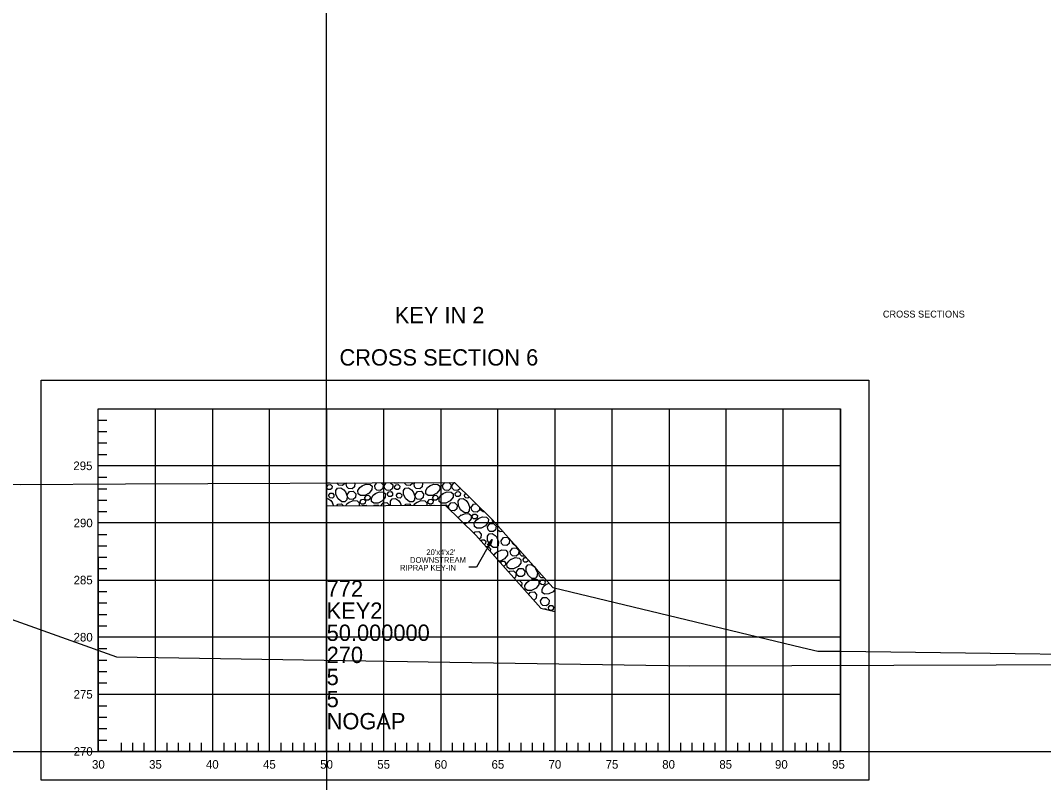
# Model space of a CAD drawing. Extents: x 1578769 to 1579225, y 724002 to 724828.
# Drawn here: x 1578864.8 to 1578954.4, y 724575.7 to 724642.4 of the extents above; entities that cross this region are included whole.
import ezdxf

# ---------------------------------------------------------------- set-up
doc = ezdxf.new("R2010")
doc.units = 0
for name, color, linetype in [('1', 7, 'Continuous'), ('Default', 7, 'Continuous'), ('Old_Level_1', 7, 'Continuous'), ('Old_Level_41', 7, 'Continuous'), ('Old_Level_42', 7, 'Continuous'), ('R_Border', 7, 'Continuous'), ('R_Exist Surface', 7, 'Continuous'), ('R_Rip-Rap', 7, 'Continuous')]:
    doc.layers.add(name, color=color, linetype=linetype)

msp = doc.modelspace()

# ---------------------------------------------------------------- linework, layer by layer
at = {"layer": '1'}
msp.add_lwpolyline([(1578906.123, 724596.988), (1578904.754, 724594.574), (1578904.069, 724594.574)], dxfattribs=at)
msp.add_lwpolyline([(1578905.722, 724596.525), (1578906.123, 724596.988), (1578905.931, 724596.407)], close=True, dxfattribs=at)
at = {"layer": 'Default'}
for p, q in [((1578891.62, 724578.446), (1578891.62, 724828.446)), ((1578781.789, 724578.446), (1579181.789, 724578.446)), ((1578891.62, 724578.446), (1579191.62, 724578.446)), ((1578891.62, 724578.446), (1578891.62, 724328.446))]:
    msp.add_line(p, q, dxfattribs=at)
for points in [[(1578844.95, 724601.856), (1578864.79, 724601.82), (1578874, 724601.865), (1578902.82, 724601.997), (1578906.13, 724598.744), (1578911.44, 724592.793), (1578933.27, 724587.55), (1578934.65, 724587.226), (1578938.86, 724587.197), (1578969.36, 724586.771), (1578979.71, 724588.647), (1578991.4, 724590.556), (1579015.95, 724592.584), (1579047.41, 724595.203), (1579094.57, 724597.518), (1579101.48, 724597.856)], [(1578775.119, 724598.673), (1578781.839, 724598.732), (1578801.469, 724598.898), (1578805.619, 724598.891), (1578838.739, 724598.843), (1578839.679, 724597.89), (1578847.149, 724596.028), (1578873.219, 724586.714), (1578900.509, 724586.288), (1578923.389, 724585.936), (1579003.989, 724586.195), (1579031.649, 724586.167)]]:
    msp.add_lwpolyline(points, dxfattribs=at)
at = {"layer": 'Old_Level_1'}
for points in [[(1578866.62, 724610.946), (1578939.12, 724610.946), (1578939.12, 724575.946), (1578866.62, 724575.946)], [(1578871.62, 724608.446), (1578936.62, 724608.446), (1578936.62, 724578.446), (1578871.62, 724578.446)]]:
    msp.add_lwpolyline(points, close=True, dxfattribs=at)
at = {"layer": 'Old_Level_41'}
for p, q in [((1578876.62, 724578.446), (1578876.62, 724608.446)), ((1578881.62, 724608.446), (1578881.62, 724578.446)), ((1578886.62, 724578.446), (1578886.62, 724608.446)), ((1578891.62, 724608.446), (1578891.62, 724578.446)), ((1578896.62, 724578.446), (1578896.62, 724608.446)), ((1578901.62, 724608.446), (1578901.62, 724578.446)), ((1578906.62, 724578.446), (1578906.62, 724608.446)), ((1578911.62, 724608.446), (1578911.62, 724578.446)), ((1578916.62, 724578.446), (1578916.62, 724608.446)), ((1578921.62, 724608.446), (1578921.62, 724578.446)), ((1578926.62, 724578.446), (1578926.62, 724608.446)), ((1578931.62, 724578.446), (1578931.62, 724608.446)), ((1578936.62, 724578.446), (1578936.62, 724608.446)), ((1578871.62, 724595.446), (1578871.62, 724578.446))]:
    msp.add_line(p, q, dxfattribs=at)
for points in [[(1578936.62, 724603.446), (1578871.62, 724603.446)], [(1578936.62, 724598.446), (1578871.62, 724598.446)], [(1578871.62, 724593.446), (1578932.329, 724593.446)], [(1578932.329, 724593.446), (1578936.62, 724593.446)], [(1578936.62, 724588.446), (1578871.62, 724588.446)], [(1578871.62, 724583.446), (1578936.62, 724583.446)]]:
    msp.add_lwpolyline(points, dxfattribs=at)
at = {"layer": 'Old_Level_42'}
for p, q in [((1578871.62, 724607.446), (1578872.37, 724607.446)), ((1578871.62, 724606.446), (1578872.37, 724606.446)), ((1578871.62, 724605.446), (1578872.37, 724605.446)), ((1578871.62, 724604.446), (1578872.37, 724604.446)), ((1578871.62, 724602.446), (1578872.37, 724602.446)), ((1578871.62, 724601.446), (1578872.37, 724601.446)), ((1578871.62, 724600.446), (1578872.37, 724600.446)), ((1578871.62, 724599.446), (1578872.37, 724599.446)), ((1578871.62, 724597.446), (1578872.37, 724597.446)), ((1578871.62, 724596.446), (1578872.37, 724596.446)), ((1578871.62, 724595.446), (1578872.37, 724595.446)), ((1578871.62, 724594.446), (1578872.37, 724594.446)), ((1578871.62, 724592.446), (1578872.37, 724592.446)), ((1578871.62, 724591.446), (1578872.37, 724591.446)), ((1578871.62, 724590.446), (1578872.37, 724590.446)), ((1578871.62, 724589.446), (1578872.37, 724589.446)), ((1578871.62, 724587.446), (1578872.37, 724587.446)), ((1578871.62, 724586.446), (1578872.37, 724586.446)), ((1578871.62, 724585.446), (1578872.37, 724585.446)), ((1578871.62, 724584.446), (1578872.37, 724584.446)), ((1578871.62, 724582.446), (1578872.37, 724582.446)), ((1578871.62, 724581.446), (1578872.37, 724581.446)), ((1578871.62, 724580.446), (1578872.37, 724580.446)), ((1578871.62, 724579.446), (1578872.37, 724579.446)), ((1578873.62, 724579.196), (1578873.62, 724578.446)), ((1578874.62, 724579.196), (1578874.62, 724578.446)), ((1578875.62, 724579.196), (1578875.62, 724578.446)), ((1578877.62, 724579.196), (1578877.62, 724578.446)), ((1578878.62, 724579.196), (1578878.62, 724578.446)), ((1578879.62, 724579.196), (1578879.62, 724578.446)), ((1578880.62, 724579.196), (1578880.62, 724578.446)), ((1578882.62, 724579.196), (1578882.62, 724578.446)), ((1578883.62, 724579.196), (1578883.62, 724578.446)), ((1578884.62, 724579.196), (1578884.62, 724578.446)), ((1578885.62, 724579.196), (1578885.62, 724578.446)), ((1578887.62, 724579.196), (1578887.62, 724578.446)), ((1578888.62, 724579.196), (1578888.62, 724578.446)), ((1578889.62, 724579.196), (1578889.62, 724578.446)), ((1578890.62, 724579.196), (1578890.62, 724578.446)), ((1578892.62, 724579.196), (1578892.62, 724578.446)), ((1578893.62, 724579.196), (1578893.62, 724578.446)), ((1578894.62, 724579.196), (1578894.62, 724578.446)), ((1578895.62, 724579.196), (1578895.62, 724578.446)), ((1578897.62, 724579.196), (1578897.62, 724578.446)), ((1578898.62, 724579.196), (1578898.62, 724578.446)), ((1578899.62, 724579.196), (1578899.62, 724578.446)), ((1578900.62, 724579.196), (1578900.62, 724578.446)), ((1578902.62, 724579.196), (1578902.62, 724578.446)), ((1578903.62, 724579.196), (1578903.62, 724578.446)), ((1578904.62, 724579.196), (1578904.62, 724578.446)), ((1578905.62, 724579.196), (1578905.62, 724578.446)), ((1578907.62, 724579.196), (1578907.62, 724578.446)), ((1578908.62, 724579.196), (1578908.62, 724578.446)), ((1578909.62, 724579.196), (1578909.62, 724578.446)), ((1578910.62, 724579.196), (1578910.62, 724578.446)), ((1578912.62, 724579.196), (1578912.62, 724578.446)), ((1578913.62, 724579.196), (1578913.62, 724578.446)), ((1578914.62, 724579.196), (1578914.62, 724578.446)), ((1578915.62, 724579.196), (1578915.62, 724578.446)), ((1578917.62, 724579.196), (1578917.62, 724578.446)), ((1578918.62, 724579.196), (1578918.62, 724578.446)), ((1578919.62, 724579.196), (1578919.62, 724578.446)), ((1578920.62, 724579.196), (1578920.62, 724578.446)), ((1578922.62, 724579.196), (1578922.62, 724578.446)), ((1578923.62, 724579.196), (1578923.62, 724578.446)), ((1578924.62, 724579.196), (1578924.62, 724578.446)), ((1578925.62, 724579.196), (1578925.62, 724578.446)), ((1578927.62, 724579.196), (1578927.62, 724578.446)), ((1578928.62, 724579.196), (1578928.62, 724578.446)), ((1578929.62, 724579.196), (1578929.62, 724578.446)), ((1578930.62, 724579.196), (1578930.62, 724578.446)), ((1578932.62, 724579.196), (1578932.62, 724578.446)), ((1578933.62, 724579.196), (1578933.62, 724578.446)), ((1578934.62, 724579.196), (1578934.62, 724578.446)), ((1578935.62, 724579.196), (1578935.62, 724578.446))]:
    msp.add_line(p, q, dxfattribs=at)
at = {"layer": 'R_Exist Surface'}
msp.add_lwpolyline([(1578871.62, 724601.853), (1578874, 724601.865), (1578902.82, 724601.997), (1578906.13, 724598.744), (1578911.44, 724592.793), (1578933.27, 724587.55), (1578934.65, 724587.226), (1578936.62, 724587.213)], dxfattribs=at)
at = {"layer": 'R_Rip-Rap'}
for p, q in [((1578891.62, 724601.946), (1578891.62, 724599.946)), ((1578893.338, 724601.86), (1578893.404, 724601.954)), ((1578895.829, 724601.717), (1578896.003, 724601.966)), ((1578896.659, 724601.705), (1578896.844, 724601.969)), ((1578899.274, 724601.86), (1578899.359, 724601.981)), ((1578901.765, 724601.717), (1578901.958, 724601.993)), ((1578903.682, 724600.87), (1578903.799, 724601.035)), ((1578892.115, 724600.229), (1578892.227, 724599.948)), ((1578898.051, 724600.229), (1578898.152, 724599.975)), ((1578908.531, 724595.945), (1578908.573, 724596.006)), ((1578910.214, 724594.047), (1578910.261, 724594.114)), ((1578910.828, 724593.063), (1578911.102, 724593.172)), ((1578911.62, 724592.75), (1578911.62, 724590.693))]:
    msp.add_line(p, q, dxfattribs=at)
for points in [[(1578891.962, 724601.947), (1578891.932, 724601.915), (1578891.651, 724601.921), (1578891.62, 724601.944)], [(1578891.64, 724601.617), (1578891.761, 724601.789), (1578891.954, 724601.8), (1578892.089, 724601.66), (1578892.069, 724601.465), (1578891.95, 724601.366), (1578891.759, 724601.38), (1578891.669, 724601.467), (1578891.64, 724601.617)], [(1578893.256, 724601.181), (1578893.406, 724600.804), (1578893.376, 724600.457), (1578893.219, 724600.293), (1578892.938, 724600.298), (1578892.618, 724600.548), (1578892.425, 724600.934), (1578892.419, 724601.298), (1578892.565, 724601.503), (1578892.855, 724601.523), (1578893.114, 724601.356), (1578893.266, 724601.166)], [(1578893.207, 724601.953), (1578893.201, 724601.892), (1578893.002, 724601.727), (1578892.684, 724601.75), (1578892.534, 724601.895), (1578892.524, 724601.95)], [(1578894.063, 724601.957), (1578894.086, 724601.933), (1578894.053, 724601.608), (1578893.854, 724601.442), (1578893.536, 724601.465), (1578893.387, 724601.61), (1578893.338, 724601.86)], [(1578894.704, 724601.691), (1578895.081, 724601.841), (1578895.428, 724601.811), (1578895.592, 724601.654), (1578895.587, 724601.373), (1578895.337, 724601.053), (1578894.951, 724600.86), (1578894.587, 724600.854), (1578894.382, 724600.999), (1578894.362, 724601.29), (1578894.529, 724601.549), (1578894.719, 724601.701)], [(1578896.406, 724601.967), (1578896.576, 724601.791), (1578896.544, 724601.465), (1578896.345, 724601.3), (1578896.027, 724601.323), (1578895.878, 724601.468), (1578895.829, 724601.717)], [(1578897.22, 724601.971), (1578897.406, 724601.778), (1578897.374, 724601.453), (1578897.175, 724601.288), (1578896.857, 724601.311), (1578896.707, 724601.456), (1578896.659, 724601.705)], [(1578897.924, 724601.974), (1578897.868, 724601.915), (1578897.587, 724601.921), (1578897.52, 724601.973)], [(1578897.576, 724601.617), (1578897.697, 724601.789), (1578897.89, 724601.8), (1578898.025, 724601.66), (1578898.005, 724601.465), (1578897.886, 724601.366), (1578897.695, 724601.38), (1578897.605, 724601.467), (1578897.576, 724601.617)], [(1578899.192, 724601.181), (1578899.342, 724600.804), (1578899.312, 724600.457), (1578899.155, 724600.293), (1578898.874, 724600.298), (1578898.555, 724600.548), (1578898.361, 724600.934), (1578898.355, 724601.298), (1578898.501, 724601.503), (1578898.791, 724601.523), (1578899.05, 724601.356), (1578899.202, 724601.166)], [(1578899.146, 724601.98), (1578899.137, 724601.892), (1578898.938, 724601.727), (1578898.62, 724601.75), (1578898.471, 724601.895), (1578898.455, 724601.977)], [(1578899.973, 724601.984), (1578900.022, 724601.933), (1578899.989, 724601.608), (1578899.79, 724601.442), (1578899.472, 724601.465), (1578899.323, 724601.61), (1578899.274, 724601.86)], [(1578900.64, 724601.691), (1578901.017, 724601.841), (1578901.364, 724601.811), (1578901.529, 724601.654), (1578901.523, 724601.373), (1578901.273, 724601.053), (1578900.887, 724600.86), (1578900.523, 724600.854), (1578900.318, 724600.999), (1578900.298, 724601.29), (1578900.465, 724601.549), (1578900.655, 724601.701)], [(1578902.316, 724601.994), (1578902.512, 724601.791), (1578902.48, 724601.465), (1578902.281, 724601.3), (1578901.963, 724601.323), (1578901.814, 724601.468), (1578901.765, 724601.717)], [(1578902.595, 724601.705), (1578902.796, 724601.992), (1578902.823, 724601.994)], [(1578903.315, 724601.51), (1578903.31, 724601.453), (1578903.111, 724601.288), (1578902.793, 724601.311), (1578902.643, 724601.456), (1578902.595, 724601.705)], [(1578891.62, 724600.565), (1578891.713, 724600.571), (1578891.973, 724600.405), (1578892.125, 724600.214)], [(1578891.81, 724600.87), (1578891.931, 724601.042), (1578892.124, 724601.053), (1578892.259, 724600.913), (1578892.239, 724600.718), (1578892.12, 724600.619), (1578891.929, 724600.633), (1578891.839, 724600.72), (1578891.81, 724600.869)], [(1578893.428, 724600.916), (1578893.629, 724601.203), (1578893.951, 724601.221), (1578894.175, 724600.989), (1578894.143, 724600.664), (1578893.944, 724600.498), (1578893.626, 724600.521), (1578893.476, 724600.666), (1578893.428, 724600.916)], [(1578893.569, 724600.249), (1578893.946, 724600.398), (1578894.293, 724600.368), (1578894.457, 724600.212), (1578894.453, 724599.958)], [(1578894.559, 724600.33), (1578894.68, 724600.503), (1578894.874, 724600.514), (1578895.008, 724600.374), (1578894.988, 724600.179), (1578894.869, 724600.08), (1578894.678, 724600.094), (1578894.589, 724600.181), (1578894.559, 724600.33)], [(1578894.975, 724600.68), (1578895.096, 724600.853), (1578895.29, 724600.864), (1578895.424, 724600.724), (1578895.405, 724600.529), (1578895.285, 724600.43), (1578895.094, 724600.444), (1578895.005, 724600.531), (1578894.976, 724600.68)], [(1578895.874, 724601.017), (1578896.252, 724601.167), (1578896.598, 724601.137), (1578896.763, 724600.98), (1578896.758, 724600.699), (1578896.508, 724600.379), (1578896.121, 724600.186), (1578895.757, 724600.18), (1578895.552, 724600.325), (1578895.533, 724600.616), (1578895.699, 724600.875), (1578895.89, 724601.027)], [(1578896.952, 724601.011), (1578897.073, 724601.183), (1578897.266, 724601.195), (1578897.4, 724601.055), (1578897.381, 724600.86), (1578897.262, 724600.761), (1578897.071, 724600.775), (1578896.981, 724600.862), (1578896.952, 724601.011)], [(1578897.226, 724599.971), (1578897.22, 724599.983), (1578897.214, 724600.347), (1578897.359, 724600.552), (1578897.65, 724600.571), (1578897.909, 724600.405), (1578898.061, 724600.214)], [(1578897.746, 724600.87), (1578897.867, 724601.042), (1578898.061, 724601.053), (1578898.195, 724600.913), (1578898.175, 724600.718), (1578898.056, 724600.619), (1578897.865, 724600.633), (1578897.776, 724600.72), (1578897.746, 724600.869)], [(1578899.364, 724600.916), (1578899.566, 724601.203), (1578899.888, 724601.221), (1578900.111, 724600.989), (1578900.079, 724600.664), (1578899.88, 724600.498), (1578899.562, 724600.521), (1578899.413, 724600.666), (1578899.364, 724600.916)], [(1578899.505, 724600.249), (1578899.882, 724600.398), (1578900.229, 724600.368), (1578900.393, 724600.212), (1578900.389, 724599.986)], [(1578900.495, 724600.33), (1578900.616, 724600.503), (1578900.81, 724600.514), (1578900.944, 724600.374), (1578900.925, 724600.179), (1578900.805, 724600.08), (1578900.614, 724600.094), (1578900.525, 724600.181), (1578900.496, 724600.33)], [(1578900.911, 724600.68), (1578901.033, 724600.853), (1578901.226, 724600.864), (1578901.36, 724600.724), (1578901.341, 724600.529), (1578901.221, 724600.43), (1578901.03, 724600.444), (1578900.941, 724600.531), (1578900.912, 724600.68)], [(1578901.81, 724601.017), (1578902.188, 724601.167), (1578902.534, 724601.137), (1578902.699, 724600.98), (1578902.694, 724600.699), (1578902.444, 724600.379), (1578902.057, 724600.186), (1578901.693, 724600.18), (1578901.488, 724600.325), (1578901.469, 724600.616), (1578901.635, 724600.875), (1578901.826, 724601.027)], [(1578902.888, 724601.011), (1578903.009, 724601.183), (1578903.202, 724601.195), (1578903.337, 724601.055), (1578903.317, 724600.86), (1578903.198, 724600.761), (1578903.007, 724600.775), (1578902.917, 724600.862), (1578902.888, 724601.011)], [(1578903.987, 724600.229), (1578904.137, 724599.852), (1578904.107, 724599.506), (1578903.95, 724599.341), (1578903.669, 724599.346), (1578903.349, 724599.596), (1578903.156, 724599.983), (1578903.15, 724600.347), (1578903.296, 724600.552), (1578903.586, 724600.571), (1578903.845, 724600.405), (1578903.997, 724600.214)], [(1578904.112, 724600.727), (1578904.112, 724600.718), (1578903.992, 724600.619), (1578903.802, 724600.633), (1578903.712, 724600.72), (1578903.683, 724600.869)], [(1578891.62, 724599.946), (1578902.006, 724599.993), (1578904.682, 724597.363), (1578910.365, 724590.994), (1578911.62, 724590.693)], [(1578892.506, 724599.95), (1578892.607, 724600.093), (1578892.929, 724600.112), (1578893.083, 724599.952)], [(1578893.295, 724599.953), (1578893.393, 724600.106), (1578893.584, 724600.258)], [(1578894.728, 724599.96), (1578894.748, 724599.987), (1578895.07, 724600.005), (1578895.112, 724599.961)], [(1578895.764, 724599.964), (1578895.788, 724599.999), (1578896.11, 724600.017), (1578896.159, 724599.966)], [(1578896.4, 724599.967), (1578896.57, 724600.209), (1578896.892, 724600.228), (1578897.116, 724599.995), (1578897.114, 724599.971)], [(1578898.462, 724599.977), (1578898.543, 724600.093), (1578898.865, 724600.112), (1578898.993, 724599.979)], [(1578899.249, 724599.98), (1578899.33, 724600.106), (1578899.52, 724600.258)], [(1578900.687, 724599.987), (1578901.006, 724600.005), (1578901.022, 724599.989)], [(1578901.719, 724599.992), (1578901.724, 724599.999), (1578902.046, 724600.017), (1578902.27, 724599.785), (1578902.265, 724599.738)], [(1578902.305, 724599.922), (1578902.506, 724600.209), (1578902.828, 724600.228), (1578903.052, 724599.995), (1578903.02, 724599.67), (1578902.821, 724599.505), (1578902.503, 724599.528), (1578902.353, 724599.673), (1578902.305, 724599.922)], [(1578904.278, 724599.806), (1578904.48, 724600.093), (1578904.742, 724600.108)], [(1578905.021, 724599.834), (1578904.993, 724599.554), (1578904.794, 724599.389), (1578904.476, 724599.412), (1578904.327, 724599.557), (1578904.278, 724599.806)], [(1578905.449, 724599.413), (1578905.324, 724599.411), (1578905.119, 724599.557), (1578905.106, 724599.75)], [(1578903.141, 724598.877), (1578903.214, 724598.991), (1578903.404, 724599.143)], [(1578903.389, 724599.133), (1578903.767, 724599.282), (1578904.113, 724599.253), (1578904.278, 724599.096), (1578904.273, 724598.815), (1578904.023, 724598.495), (1578903.696, 724598.332)], [(1578904.37, 724599.044), (1578904.491, 724599.216), (1578904.684, 724599.227), (1578904.818, 724599.088), (1578904.799, 724598.893), (1578904.679, 724598.794), (1578904.489, 724598.807), (1578904.399, 724598.894), (1578904.37, 724599.044)], [(1578904.892, 724598.823), (1578905.27, 724598.973), (1578905.616, 724598.943), (1578905.781, 724598.786), (1578905.776, 724598.505), (1578905.526, 724598.185), (1578905.139, 724597.992), (1578904.775, 724597.986), (1578904.57, 724598.131), (1578904.551, 724598.421), (1578904.717, 724598.681), (1578904.908, 724598.833)], [(1578906.385, 724598.458), (1578906.286, 724598.465), (1578906.136, 724598.611), (1578906.105, 724598.768)], [(1578904.516, 724597.526), (1578904.616, 724597.668), (1578904.938, 724597.686), (1578905.162, 724597.454), (1578905.13, 724597.129), (1578904.992, 724597.015)], [(1578905.708, 724598.101), (1578905.909, 724598.388), (1578906.231, 724598.406), (1578906.455, 724598.174), (1578906.423, 724597.849), (1578906.224, 724597.683), (1578905.906, 724597.706), (1578905.756, 724597.852), (1578905.708, 724598.101)], [(1578907.075, 724597.685), (1578906.825, 724597.681), (1578906.62, 724597.826), (1578906.601, 724598.116), (1578906.638, 724598.175)], [(1578905.144, 724596.845), (1578905.228, 724596.965), (1578905.422, 724596.976), (1578905.556, 724596.837), (1578905.537, 724596.642), (1578905.417, 724596.543), (1578905.413, 724596.543)], [(1578906.532, 724597.178), (1578906.681, 724596.801), (1578906.651, 724596.455), (1578906.495, 724596.29), (1578906.213, 724596.295), (1578905.894, 724596.545), (1578905.701, 724596.931), (1578905.694, 724597.296), (1578905.84, 724597.501), (1578906.13, 724597.52), (1578906.389, 724597.354), (1578906.541, 724597.163)], [(1578906.894, 724596.893), (1578907.096, 724597.18), (1578907.418, 724597.198), (1578907.642, 724596.966), (1578907.609, 724596.641), (1578907.41, 724596.476), (1578907.092, 724596.499), (1578906.943, 724596.644), (1578906.894, 724596.893)], [(1578908.272, 724596.344), (1578908.263, 724596.344), (1578907.944, 724596.594), (1578907.81, 724596.861)], [(1578905.546, 724596.394), (1578905.734, 724596.405), (1578905.958, 724596.173), (1578905.936, 724595.957)], [(1578906.269, 724595.584), (1578906.401, 724595.789), (1578906.591, 724595.941)], [(1578906.576, 724595.932), (1578906.953, 724596.081), (1578907.3, 724596.051), (1578907.465, 724595.894), (1578907.459, 724595.613), (1578907.209, 724595.294), (1578906.823, 724595.101), (1578906.702, 724595.098)], [(1578907.701, 724595.958), (1578907.903, 724596.245), (1578908.225, 724596.263), (1578908.449, 724596.031), (1578908.416, 724595.706), (1578908.217, 724595.54), (1578907.899, 724595.563), (1578907.75, 724595.708), (1578907.701, 724595.958)], [(1578908.996, 724595.532), (1578908.729, 724595.551), (1578908.579, 724595.696), (1578908.531, 724595.945)], [(1578906.854, 724594.929), (1578906.969, 724595.093), (1578907.162, 724595.104), (1578907.296, 724594.965), (1578907.277, 724594.769), (1578907.157, 724594.67), (1578907.08, 724594.676)], [(1578907.747, 724595.258), (1578908.124, 724595.407), (1578908.47, 724595.377), (1578908.635, 724595.221), (1578908.63, 724594.939), (1578908.38, 724594.62), (1578907.994, 724594.427), (1578907.63, 724594.42), (1578907.424, 724594.566), (1578907.405, 724594.856), (1578907.571, 724595.115), (1578907.762, 724595.267)], [(1578908.824, 724595.252), (1578908.945, 724595.424), (1578909.085, 724595.432)], [(1578909.266, 724595.229), (1578909.253, 724595.1), (1578909.134, 724595.001), (1578908.943, 724595.015), (1578908.853, 724595.102), (1578908.824, 724595.252)], [(1578907.576, 724594.119), (1578907.66, 724594.239), (1578907.982, 724594.257), (1578908.206, 724594.025), (1578908.174, 724593.7), (1578908.045, 724593.593)], [(1578908.241, 724594.162), (1578908.442, 724594.449), (1578908.764, 724594.468), (1578908.988, 724594.236), (1578908.956, 724593.91), (1578908.757, 724593.745), (1578908.439, 724593.768), (1578908.29, 724593.913), (1578908.241, 724594.162)], [(1578909.923, 724594.47), (1578910.073, 724594.093), (1578910.043, 724593.746), (1578909.886, 724593.581), (1578909.605, 724593.586), (1578909.286, 724593.836), (1578909.092, 724594.223), (1578909.086, 724594.587), (1578909.232, 724594.792), (1578909.522, 724594.811), (1578909.781, 724594.645), (1578909.933, 724594.455)], [(1578908.19, 724593.432), (1578908.496, 724593.449), (1578908.719, 724593.217), (1578908.687, 724592.892), (1578908.678, 724592.884)], [(1578909.325, 724593.373), (1578909.703, 724593.523), (1578910.049, 724593.493), (1578910.214, 724593.336), (1578910.209, 724593.055), (1578909.959, 724592.735), (1578909.572, 724592.542), (1578909.208, 724592.536), (1578909.003, 724592.681), (1578908.984, 724592.971), (1578909.15, 724593.231), (1578909.341, 724593.383)], [(1578910.692, 724593.632), (1578910.412, 724593.652), (1578910.263, 724593.797), (1578910.214, 724594.047)], [(1578910.306, 724593.284), (1578910.427, 724593.457), (1578910.62, 724593.467), (1578910.754, 724593.328), (1578910.735, 724593.133), (1578910.616, 724593.034), (1578910.425, 724593.048), (1578910.335, 724593.135), (1578910.306, 724593.284)], [(1578909.311, 724592.175), (1578909.466, 724592.396), (1578909.788, 724592.414), (1578910.012, 724592.182), (1578909.979, 724591.857), (1578909.781, 724591.692), (1578909.74, 724591.695)], [(1578911.62, 724592.628), (1578911.462, 724592.426), (1578911.075, 724592.232), (1578910.711, 724592.226), (1578910.506, 724592.372), (1578910.487, 724592.662), (1578910.653, 724592.921), (1578910.844, 724593.073)], [(1578910.351, 724591.621), (1578910.552, 724591.908), (1578910.874, 724591.927), (1578911.098, 724591.694), (1578911.066, 724591.369), (1578910.867, 724591.204), (1578910.549, 724591.227), (1578910.399, 724591.372), (1578910.351, 724591.621)], [(1578910.667, 724590.922), (1578910.818, 724590.93), (1578910.874, 724590.872)], [(1578911.044, 724591.033), (1578911.165, 724591.206), (1578911.358, 724591.217), (1578911.492, 724591.077), (1578911.473, 724590.882), (1578911.353, 724590.783), (1578911.198, 724590.794)], [(1578911.154, 724590.805), (1578911.073, 724590.884), (1578911.044, 724591.033)]]:
    msp.add_lwpolyline(points, dxfattribs=at)

# ---------------------------------------------------------------- texts
at = {"layer": '1'}
for s, height, p in [('295', 0.75, (1578869.431, 724603.071)), ('290', 0.75, (1578869.454, 724598.071)), ("20'x4'x2'", 0.5, (1578900.351, 724595.633)), ('DOWNSTREAM', 0.5, (1578898.918, 724594.956)), ('RIPRAP KEY-IN', 0.5, (1578898.04, 724594.279)), ('285', 0.75, (1578869.454, 724593.071)), ('280', 0.75, (1578869.454, 724588.071)), ('275', 0.75, (1578869.454, 724583.071)), ('270', 0.75, (1578869.454, 724578.071)), ('30', 0.75, (1578871.066, 724576.936)), ('35', 0.75, (1578876.066, 724576.936)), ('40', 0.75, (1578881.045, 724576.936)), ('45', 0.75, (1578886.045, 724576.936)), ('50', 0.75, (1578891.054, 724576.936)), ('55', 0.75, (1578896.054, 724576.936)), ('60', 0.75, (1578901.06, 724576.936)), ('65', 0.75, (1578906.06, 724576.936)), ('70', 0.75, (1578911.054, 724576.936)), ('75', 0.75, (1578916.054, 724576.936)), ('80', 0.75, (1578921.013, 724576.936)), ('85', 0.75, (1578926.013, 724576.936)), ('90', 0.75, (1578930.889, 724576.936)), ('95', 0.75, (1578935.889, 724576.936))]:
    msp.add_text(s, height=height, dxfattribs=at).set_placement(p)
at = {"layer": 'Default'}
for s, height, p in [('772', 1.4286, (1578891.62, 724591.99)), ('KEY2', 1.4286, (1578891.62, 724590.055)), ('50.000000', 1.4286, (1578891.62, 724588.12)), ('270', 1.4286, (1578891.62, 724586.185)), ('5', 1.429, (1578891.62, 724584.25)), ('5', 1.429, (1578891.62, 724582.316)), ('NOGAP', 1.4286, (1578891.62, 724580.381))]:
    msp.add_text(s, height=height, dxfattribs=at).set_placement(p)
at = {"layer": 'Old_Level_1'}
for s, height, p in [('KEY IN 2', 1.4286, (1578897.586, 724615.924)), ('CROSS SECTION 6', 1.42857, (1578892.744, 724612.223))]:
    msp.add_text(s, height=height, dxfattribs=at).set_placement(p)
at = {"layer": 'R_Border'}
msp.add_text('CROSS SECTIONS', height=0.6, dxfattribs=at).set_placement((1578940.34, 724616.426))

doc.saveas('drawing.dxf')
